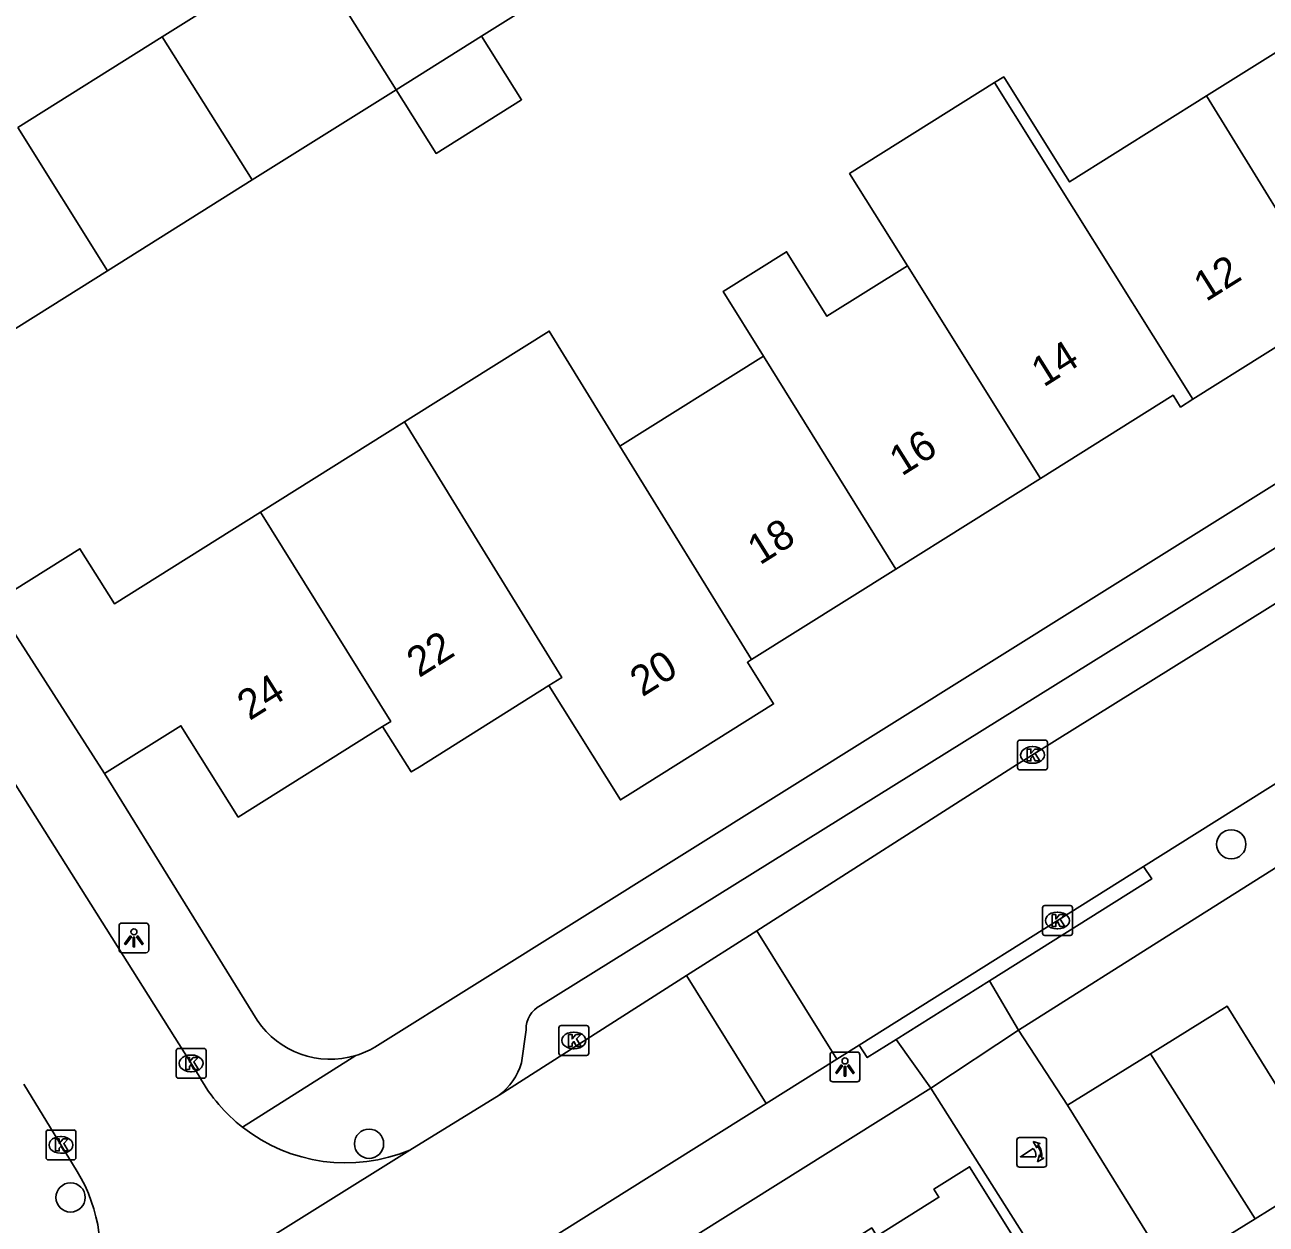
# Model space of a CAD drawing. Extents: x 157767 to 159171, y 387842 to 389425.
# Drawn here: x 158582.3 to 158623.88, y 388052.05 to 388092.23 of the extents above; entities that cross this region are included whole.
import ezdxf

# ---------------------------------------------------------------- set-up
doc = ezdxf.new("R2010")
doc.units = 0
for name, color, linetype in [('IMGEO_Boom', 7, 'Continuous'), ('IMGEO_Kolk', 7, 'Continuous'), ('IMGEO_Lichtpunt', 7, 'Continuous'), ('IMGEO_Muur', 7, 'Continuous'), ('IMGEO_Pand', 7, 'Continuous'), ('IMGEO_Pand_nummerreeks', 7, 'Continuous'), ('IMGEO_Poller', 7, 'Continuous'), ('IMGEO_Rijbaan_lokaal_open', 7, 'Continuous'), ('IMGEO_Voetpad_open', 7, 'Continuous')]:
    doc.layers.add(name, color=color, linetype=linetype)

msp = doc.modelspace()

# ---------------------------------------------------------------- linework, layer by layer
at = {"layer": 'IMGEO_Boom'}
for centre in [(158622.709, 388064.778), (158593.83, 388054.748), (158583.832, 388052.949)]:
    msp.add_circle(centre, 0.489, dxfattribs=at)
at = {"layer": 'IMGEO_Kolk'}
for p, q in [((158615.554, 388067.345), (158615.554, 388068.197)), ((158615.629, 388068.271), (158616.481, 388068.271)), ((158616.555, 388068.197), (158616.555, 388067.345)), ((158616.042, 388068.051), (158616.067, 388068.051)), ((158616.065, 388067.491), (158616.04, 388067.491)), ((158616.481, 388067.271), (158615.629, 388067.271)), ((158616.462, 388062.725), (158617.314, 388062.725)), ((158616.387, 388061.799), (158616.387, 388062.651)), ((158616.875, 388062.505), (158616.9, 388062.505)), ((158617.388, 388062.651), (158617.388, 388061.799)), ((158616.898, 388061.945), (158616.873, 388061.945)), ((158617.314, 388061.725), (158616.462, 388061.725)), ((158600.186, 388057.782), (158600.186, 388058.634)), ((158600.261, 388058.708), (158601.113, 388058.708)), ((158601.187, 388058.634), (158601.187, 388057.782)), ((158600.674, 388058.488), (158600.699, 388058.488)), ((158587.368, 388057.014), (158587.368, 388057.866)), ((158587.443, 388057.94), (158588.295, 388057.94)), ((158588.369, 388057.866), (158588.369, 388057.014)), ((158600.697, 388057.928), (158600.672, 388057.928)), ((158587.856, 388057.72), (158587.881, 388057.72)), ((158601.113, 388057.708), (158600.261, 388057.708)), ((158588.295, 388056.94), (158587.443, 388056.94)), ((158587.879, 388057.16), (158587.854, 388057.16)), ((158583.01, 388054.282), (158583.01, 388055.134)), ((158583.085, 388055.208), (158583.937, 388055.208)), ((158583.498, 388054.988), (158583.523, 388054.988)), ((158584.011, 388055.134), (158584.011, 388054.282)), ((158583.521, 388054.428), (158583.496, 388054.428)), ((158583.937, 388054.208), (158583.085, 388054.208))]:
    msp.add_line(p, q, dxfattribs=at)
for points in [[(158615.554, 388067.345), (158615.554, 388068.197)], [(158615.629, 388068.271), (158616.481, 388068.271)], [(158616.555, 388068.197), (158616.555, 388067.345)], [(158615.875, 388067.971), (158615.998, 388067.971), (158615.998, 388067.82), (158616.128, 388067.971), (158616.292, 388067.971), (158616.146, 388067.82), (158616.299, 388067.571), (158616.147, 388067.571), (158616.062, 388067.735), (158615.998, 388067.668), (158615.998, 388067.571), (158615.875, 388067.571), (158615.875, 388067.971)], [(158616.481, 388067.271), (158615.629, 388067.271)], [(158616.462, 388062.725), (158617.314, 388062.725)], [(158616.387, 388061.799), (158616.387, 388062.651)], [(158616.708, 388062.425), (158616.831, 388062.425), (158616.831, 388062.274), (158616.961, 388062.425), (158617.125, 388062.425), (158616.979, 388062.274), (158617.132, 388062.025), (158616.98, 388062.025), (158616.895, 388062.189), (158616.831, 388062.122), (158616.831, 388062.025), (158616.708, 388062.025), (158616.708, 388062.425)], [(158617.388, 388062.651), (158617.388, 388061.799)], [(158617.314, 388061.725), (158616.462, 388061.725)], [(158600.186, 388057.782), (158600.186, 388058.634)], [(158600.261, 388058.708), (158601.113, 388058.708)], [(158601.187, 388058.634), (158601.187, 388057.782)], [(158600.507, 388058.408), (158600.63, 388058.408), (158600.63, 388058.257), (158600.76, 388058.408), (158600.924, 388058.408), (158600.778, 388058.257), (158600.931, 388058.008), (158600.779, 388058.008), (158600.694, 388058.172), (158600.63, 388058.105), (158600.63, 388058.008), (158600.507, 388058.008), (158600.507, 388058.408)], [(158587.368, 388057.014), (158587.368, 388057.866)], [(158587.443, 388057.94), (158588.295, 388057.94)], [(158588.369, 388057.866), (158588.369, 388057.014)], [(158587.689, 388057.64), (158587.812, 388057.64), (158587.812, 388057.489), (158587.942, 388057.64), (158588.106, 388057.64), (158587.96, 388057.489), (158588.113, 388057.24), (158587.961, 388057.24), (158587.876, 388057.404), (158587.812, 388057.337), (158587.812, 388057.24), (158587.689, 388057.24), (158587.689, 388057.64)], [(158601.113, 388057.708), (158600.261, 388057.708)], [(158588.295, 388056.94), (158587.443, 388056.94)], [(158583.01, 388054.282), (158583.01, 388055.134)], [(158583.085, 388055.208), (158583.937, 388055.208)], [(158583.331, 388054.908), (158583.454, 388054.908), (158583.454, 388054.757), (158583.584, 388054.908), (158583.748, 388054.908), (158583.602, 388054.757), (158583.755, 388054.508), (158583.603, 388054.508), (158583.518, 388054.672), (158583.454, 388054.605), (158583.454, 388054.508), (158583.331, 388054.508), (158583.331, 388054.908)], [(158584.011, 388055.134), (158584.011, 388054.282)], [(158583.937, 388054.208), (158583.085, 388054.208)]]:
    msp.add_lwpolyline(points, dxfattribs=at)
for centre, start, end in [((158615.631, 388068.195), 91.552, 178.448), ((158615.631, 388068.195), 91.552, 178.448), ((158616.479, 388068.195), 1.552, 88.448), ((158616.479, 388068.195), 1.552, 88.448), ((158615.631, 388067.347), 181.552, 268.448), ((158615.631, 388067.347), 181.552, 268.448), ((158616.479, 388067.347), 271.552, 358.448), ((158616.479, 388067.347), 271.552, 358.448), ((158616.464, 388062.649), 91.552, 178.448), ((158616.464, 388062.649), 91.552, 178.448), ((158617.312, 388062.649), 1.552, 88.448), ((158617.312, 388062.649), 1.552, 88.448), ((158616.464, 388061.801), 181.552, 268.448), ((158616.464, 388061.801), 181.552, 268.448), ((158617.312, 388061.801), 271.552, 358.448), ((158617.312, 388061.801), 271.552, 358.448), ((158600.263, 388058.632), 91.552, 178.448), ((158600.263, 388058.632), 91.552, 178.448), ((158601.111, 388058.632), 1.552, 88.448), ((158601.111, 388058.632), 1.552, 88.448), ((158587.445, 388057.864), 91.552, 178.448), ((158587.445, 388057.864), 91.552, 178.448), ((158588.293, 388057.864), 1.552, 88.448), ((158588.293, 388057.864), 1.552, 88.448), ((158600.263, 388057.784), 181.552, 268.448), ((158600.263, 388057.784), 181.552, 268.448), ((158601.111, 388057.784), 271.552, 358.448), ((158601.111, 388057.784), 271.552, 358.448), ((158587.445, 388057.016), 181.552, 268.448), ((158587.445, 388057.016), 181.552, 268.448), ((158588.293, 388057.016), 271.552, 358.448), ((158588.293, 388057.016), 271.552, 358.448), ((158583.087, 388055.132), 91.552, 178.448), ((158583.087, 388055.132), 91.552, 178.448), ((158583.935, 388055.132), 1.552, 88.448), ((158583.935, 388055.132), 1.552, 88.448), ((158583.087, 388054.284), 181.552, 268.448), ((158583.087, 388054.284), 181.552, 268.448), ((158583.935, 388054.284), 271.552, 358.448), ((158583.935, 388054.284), 271.552, 358.448)]:
    msp.add_arc(centre, 0.0765, start, end, dxfattribs=at)
for centre, major_axis, ratio, start_param, end_param in [((158616.041, 388067.771), (-0.387, 0.002), 0.722429, 4.712389, 7.853982), ((158616.066, 388067.771), (-0.39, 0.002), 0.717154, 1.570796, 4.712389), ((158616.874, 388062.225), (-0.387, 0.002), 0.722429, 4.712389, 7.853982), ((158616.899, 388062.225), (-0.39, 0.002), 0.717154, 1.570796, 4.712389), ((158600.673, 388058.208), (-0.387, 0.002), 0.722429, 4.712389, 7.853982), ((158600.698, 388058.208), (-0.39, 0.002), 0.717154, 1.570796, 4.712389), ((158587.855, 388057.44), (-0.387, 0.002), 0.722429, 4.712389, 7.853982), ((158587.88, 388057.44), (-0.39, 0.002), 0.717154, 1.570796, 4.712389), ((158583.497, 388054.708), (-0.387, 0.002), 0.722429, 4.712389, 7.853982), ((158583.522, 388054.708), (-0.39, 0.002), 0.717154, 1.570796, 4.712389)]:
    msp.add_ellipse(centre, major_axis=major_axis, ratio=ratio, start_param=start_param, end_param=end_param, dxfattribs=at)
at = {"layer": 'IMGEO_Lichtpunt'}
for p, q in [((158585.456, 388062.047), (158585.456, 388061.24)), ((158585.456, 388062.047), (158585.456, 388061.24)), ((158586.358, 388062.142), (158585.55, 388062.142)), ((158586.358, 388062.142), (158585.55, 388062.142)), ((158586.452, 388061.24), (158586.452, 388062.047)), ((158586.452, 388061.24), (158586.452, 388062.047)), ((158585.55, 388061.146), (158586.358, 388061.146)), ((158585.55, 388061.146), (158586.358, 388061.146)), ((158610.175, 388057.818), (158609.367, 388057.818)), ((158610.175, 388057.818), (158609.367, 388057.818)), ((158609.273, 388057.723), (158609.273, 388056.916)), ((158609.273, 388057.723), (158609.273, 388056.916)), ((158610.269, 388056.916), (158610.269, 388057.723)), ((158610.269, 388056.916), (158610.269, 388057.723)), ((158609.367, 388056.822), (158610.175, 388056.822)), ((158609.367, 388056.822), (158610.175, 388056.822))]:
    msp.add_line(p, q, dxfattribs=at)
for points in [[(158585.83, 388061.711), (158585.869, 388061.683), (158585.681, 388061.421), (158585.643, 388061.448), (158585.83, 388061.711)], [(158585.932, 388061.663), (158585.979, 388061.663), (158585.979, 388061.341), (158585.932, 388061.341), (158585.932, 388061.663)], [(158586.042, 388061.683), (158586.08, 388061.71), (158586.267, 388061.448), (158586.228, 388061.42), (158586.042, 388061.683)], [(158609.647, 388057.387), (158609.686, 388057.359), (158609.498, 388057.097), (158609.46, 388057.124), (158609.647, 388057.387)], [(158609.749, 388057.339), (158609.796, 388057.339), (158609.796, 388057.017), (158609.749, 388057.017), (158609.749, 388057.339)], [(158609.859, 388057.359), (158609.897, 388057.386), (158610.084, 388057.124), (158610.045, 388057.096), (158609.859, 388057.359)]]:
    msp.add_lwpolyline(points, dxfattribs=at)
for centre in [(158585.955, 388061.845), (158609.772, 388057.521)]:
    msp.add_circle(centre, 0.0994, dxfattribs=at)
for centre, start, end in [((158585.55, 388062.047), 90, 180), ((158585.55, 388062.047), 90, 180), ((158586.358, 388062.047), 0, 90), ((158586.358, 388062.047), 0, 90), ((158585.55, 388061.24), 180, 270), ((158585.55, 388061.24), 180, 270), ((158586.358, 388061.24), 270, 0), ((158586.358, 388061.24), 270, 360), ((158609.367, 388057.723), 90, 180), ((158609.367, 388057.723), 90, 180), ((158610.175, 388057.723), 0, 90), ((158610.175, 388057.723), 0, 90), ((158609.367, 388056.916), 180, 270), ((158609.367, 388056.916), 180, 270), ((158610.175, 388056.916), 270, 0), ((158610.175, 388056.916), 270, 360)]:
    msp.add_arc(centre, 0.0946, start, end, dxfattribs=at)
at = {"layer": 'IMGEO_Muur'}
msp.add_lwpolyline([(158629.395, 388067.278), (158620.959, 388061.95)], dxfattribs=at)
at = {"layer": 'IMGEO_Pand'}
for points in [[(158621.882, 388089.847), (158626.522, 388092.757), (158624.978, 388095.223), (158625.181, 388095.35)], [(158591.725, 388094.849), (158586.899, 388091.823)], [(158591.725, 388094.849), (158594.737, 388090.056)], [(158597.602, 388091.852), (158599.566, 388093.084)], [(158597.602, 388091.852), (158594.737, 388090.056)], [(158594.737, 388090.056), (158596.076, 388087.92), (158598.941, 388089.717), (158597.602, 388091.852)], [(158586.899, 388091.823), (158582.069, 388088.794)], [(158586.899, 388091.823), (158589.913, 388087.032)], [(158611.861, 388084.156), (158609.923, 388087.246), (158614.781, 388090.293)], [(158614.781, 388090.293), (158615.088, 388090.485), (158617.026, 388087.395), (158617.293, 388086.969), (158621.882, 388089.847)], [(158614.781, 388090.293), (158621.428, 388079.688)], [(158594.737, 388090.056), (158589.913, 388087.032)], [(158626.274, 388082.726), (158621.882, 388089.847)], [(158585.067, 388083.993), (158582.069, 388088.794)], [(158589.913, 388087.032), (158585.067, 388083.993)], [(158585.067, 388083.993), (158580.171, 388080.923), (158577.165, 388085.719)], [(158607.042, 388081.134), (158605.687, 388083.295), (158607.814, 388084.628), (158609.169, 388082.468), (158611.861, 388084.156)], [(158616.316, 388077.032), (158611.861, 388084.156)], [(158626.274, 388082.726), (158621.428, 388079.688)], [(158602.235, 388078.12), (158599.864, 388081.968), (158595.324, 388079.121), (158595.012, 388078.925)], [(158602.235, 388078.12), (158607.042, 388081.134)], [(158611.48, 388074), (158607.042, 388081.134)], [(158621.428, 388079.688), (158621.012, 388079.427), (158620.764, 388079.821), (158616.316, 388077.032)], [(158595.012, 388078.925), (158590.193, 388075.903)], [(158595.012, 388078.925), (158597.544, 388074.82), (158600.291, 388070.368), (158599.852, 388070.093)], [(158606.643, 388070.967), (158602.235, 388078.12)], [(158616.316, 388077.032), (158611.48, 388074)], [(158590.193, 388075.903), (158585.3, 388072.835), (158584.145, 388074.678), (158581.379, 388072.944)], [(158594.284, 388068.725), (158594.557, 388068.896), (158590.193, 388075.903)], [(158611.48, 388074), (158606.643, 388070.967)], [(158584.968, 388067.145), (158581.281, 388072.883), (158581.379, 388072.944)], [(158606.643, 388070.967), (158606.501, 388070.878), (158607.378, 388069.481), (158602.662, 388066.524), (158602.252, 388066.267), (158599.852, 388070.093)], [(158599.852, 388070.093), (158595.508, 388067.368), (158595.241, 388067.201), (158594.284, 388068.725)], [(158594.284, 388068.725), (158589.446, 388065.691), (158587.528, 388068.75), (158584.968, 388067.145)], [(158620.004, 388057.765), (158622.569, 388059.36), (158626.026, 388053.798), (158623.514, 388052.236)], [(158617.222, 388056.036), (158620.004, 388057.765)], [(158623.514, 388052.236), (158620.004, 388057.765)], [(158617.222, 388056.036), (158620.679, 388050.474)], [(158619.908, 388044.446), (158613.947, 388053.977), (158612.748, 388053.227), (158612.919, 388052.953), (158610.839, 388051.651), (158610.668, 388051.926), (158610.3, 388051.697), (158610.569, 388051.269), (158608.874, 388050.209), (158608.606, 388050.638), (158608.344, 388050.474)], [(158623.514, 388052.236), (158620.679, 388050.474)]]:
    msp.add_lwpolyline(points, dxfattribs=at)
at = {"layer": 'IMGEO_Poller'}
for p, q in [((158615.528, 388054.864), (158615.528, 388054.057)), ((158615.528, 388054.864), (158615.528, 388054.057)), ((158616.43, 388054.959), (158615.622, 388054.959)), ((158616.43, 388054.959), (158615.622, 388054.959)), ((158616.524, 388054.057), (158616.524, 388054.864)), ((158616.524, 388054.057), (158616.524, 388054.864)), ((158615.622, 388053.962), (158616.43, 388053.962)), ((158615.622, 388053.962), (158616.43, 388053.962))]:
    msp.add_line(p, q, dxfattribs=at)
for points in [[(158616.163, 388054.315), (158615.65, 388054.315), (158616.08, 388054.59)], [(158616.207, 388054.688), (158616.195, 388054.615), (158616.07, 388054.82)], [(158616.07, 388054.82), (158616.301, 388054.754), (158616.23, 388054.722)], [(158616.223, 388054.143), (158616.289, 388054.374), (158616.319, 388054.306)], [(158616.355, 388054.279), (158616.427, 388054.268), (158616.223, 388054.143)]]:
    msp.add_lwpolyline(points, dxfattribs=at)
for centre, radius, start, end in [((158615.622, 388054.864), 0.0946, 90, 180), ((158615.622, 388054.864), 0.0946, 90, 180), ((158616.43, 388054.864), 0.0946, 0, 90), ((158616.43, 388054.864), 0.0946, 0, 90), ((158615.835, 388054.365), 0.332, 351.3247, 42.4854), ((158615.849, 388054.375), 0.476, 351.7527, 41.1691), ((158615.849, 388054.375), 0.516, 349.3569, 42.2912), ((158615.622, 388054.057), 0.0946, 180, 270), ((158615.622, 388054.057), 0.0946, 180, 270), ((158616.43, 388054.057), 0.0946, 270, 0), ((158616.43, 388054.057), 0.0946, 270, 0)]:
    msp.add_arc(centre, radius, start, end, dxfattribs=at)
at = {"layer": 'IMGEO_Rijbaan_lokaal_open'}
for points in [[(158588.162, 388056.973), (158580.717, 388068.777), (158574.233, 388079.1)], [(158634.377, 388079.187), (158615.518, 388067.436), (158606.82, 388061.883)], [(158639.978, 388076.645), (158629.892, 388070.391), (158619.775, 388064.037)], [(158619.775, 388064.037), (158610.247, 388058.053)], [(158604.468, 388060.381), (158606.82, 388061.883)], [(158606.82, 388061.883), (158609.497, 388057.581)], [(158604.468, 388060.381), (158598.186, 388056.371)], [(158607.134, 388056.097), (158604.468, 388060.381)], [(158612.65, 388056.606), (158615.585, 388058.556)], [(158615.585, 388058.556), (158617.222, 388056.036)], [(158609.497, 388057.581), (158610.247, 388058.053)], [(158609.497, 388057.581), (158607.134, 388056.097)], [(158582.268, 388056.746), (158584.053, 388053.823)], [(158619.908, 388044.446), (158620.209, 388044.672), (158612.65, 388056.606)], [(158586.389, 388043.071), (158602.47, 388053.168), (158607.134, 388056.097)], [(158598.186, 388056.371), (158595.192, 388054.536)], [(158582.332, 388046.529), (158582.556, 388046.64), (158595.192, 388054.536)]]:
    msp.add_lwpolyline(points, dxfattribs=at)
for centre, radius, start, end in [((158593.035, 388059.692), 5.58, 209.1561, 231.9393), ((158593.045, 388059.699), 5.592, 231.9126, 292.5817), ((158579.495, 388051.045), 5.338, 344.2276, 31.3644)]:
    msp.add_arc(centre, radius, start, end, dxfattribs=at)
at = {"layer": 'IMGEO_Voetpad_open'}
for points in [[(158645.347, 388090.085), (158594.021, 388057.981)], [(158599.57, 388059.375), (158631.617, 388079.33)], [(158615.585, 388058.556), (158620.959, 388061.95), (158629.395, 388067.278), (158639.729, 388073.631)], [(158590.08, 388058.884), (158584.968, 388067.145)], [(158619.775, 388064.037), (158620.046, 388063.617), (158614.61, 388060.203)], [(158614.61, 388060.203), (158611.489, 388058.243)], [(158615.585, 388058.556), (158614.61, 388060.203)], [(158598.934, 388057.454), (158599.088, 388058.567)], [(158610.247, 388058.053), (158610.518, 388057.633), (158611.489, 388058.243)], [(158611.489, 388058.243), (158612.65, 388056.606)], [(158593.388, 388057.705), (158589.595, 388055.298)], [(158548.372, 388014.479), (158586.39, 388038.074), (158587.736, 388040.994), (158612.65, 388056.606)]]:
    msp.add_lwpolyline(points, dxfattribs=at)
for centre, radius, start, end in [((158599.979, 388058.583), 0.891, 117.328, 181.0369), ((158592.532, 388060.534), 2.955, 213.9322, 286.8348), ((158592.511, 388060.58), 3.006, 286.9619, 300.1543), ((158596.928, 388058.04), 2.09, 307.0127, 343.7236)]:
    msp.add_arc(centre, radius, start, end, dxfattribs=at)

# ---------------------------------------------------------------- texts
at = {"layer": 'IMGEO_Pand_nummerreeks'}
for s, rotation, p in [('12', 32.0868, (158621.864, 388082.936)), ('14', 32.088, (158616.425, 388080.074)), ('16', 32.088, (158611.671, 388077.093)), ('18', 32.088, (158606.919, 388074.114)), ('22', 32.0971, (158595.505, 388070.342)), ('20', 32.0856, (158602.983, 388069.7)), ('24', 32.0914, (158589.826, 388068.905))]:
    msp.add_text(s, height=1, rotation=rotation, dxfattribs=at).set_placement(p)

doc.saveas('drawing.dxf')
